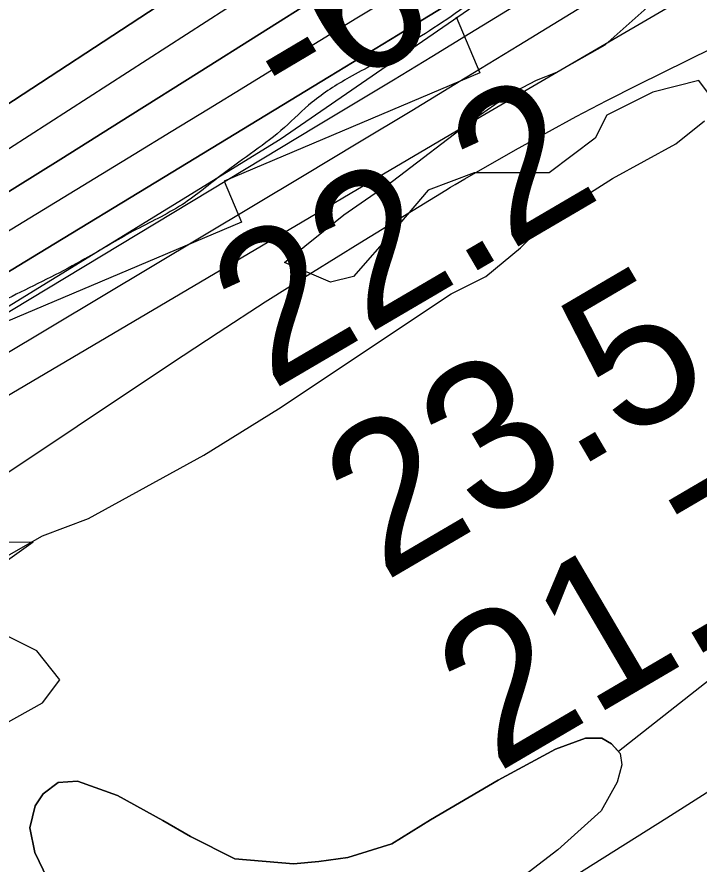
# Model space of a CAD drawing. Extents: x 3445503 to 3483459, y 540493 to 566012.
# Drawn here: x 3475657.9 to 3475965.2, y 550816.6 to 551198.2 of the extents above; entities that cross this region are included whole.
import ezdxf

# ---------------------------------------------------------------- set-up
doc = ezdxf.new("R2010")
doc.units = 0
for name, color, linetype in [('V-CHAN-NAID', 7, 'Continuous'), ('V-GRID-MAJR', 7, 'Continuous'), ('V-LEVE-TOET', 7, 'Continuous'), ('V-RIVR-EDGE', 7, 'Continuous'), ('V-RIVR-RANG', 7, 'Continuous'), ('V-RRAP-FSHR', 7, 'Continuous'), ('V-RRAP-RVMT', 7, 'Continuous'), ('V-SITE-VEGE', 7, 'Continuous'), ('V-TOPO-DPTH', 7, 'Continuous'), ('V-TOPO-MINR', 7, 'Continuous'), ('V-TOPO-SHOR', 7, 'Continuous'), ('V-TOPO-WATR', 7, 'Continuous')]:
    doc.layers.add(name, color=color, linetype=linetype)

msp = doc.modelspace()

# ---------------------------------------------------------------- linework, layer by layer
at = {"layer": 'V-CHAN-NAID'}
msp.add_lwpolyline([(3475588.62, 550962.15), (3475665.11, 550961.61), (3475602.91, 550917.08)], dxfattribs=at)
at = {"layer": 'V-GRID-MAJR'}
msp.add_spline([(3476027.05, 546019.53), (3475994.44, 552078.56), (3475961.83, 558139.52), (3475929.21, 564200.49), (3475929.2, 564202.41)], degree=3, dxfattribs=at)
at = {"layer": 'V-LEVE-TOET'}
msp.add_lwpolyline([(3475832.55, 550763.09), (3475950.73, 550837.38), (3476081.26, 550920.23), (3476145.73, 550961.47), (3476166.43, 550975.89), (3476191.95, 550996.18), (3476215.87, 551015.3), (3476236.98, 551031.3), (3476295.12, 551072.21), (3476372.32, 551120.43), (3476500.03, 551198.97), (3476643.29, 551289.21), (3476761.41, 551357.17), (3476852.91, 551413.16)], dxfattribs=at)
at = {"layer": 'V-RIVR-EDGE'}
msp.add_spline([(3477967.38, 552440.81), (3477956.32, 552434.46), (3477946.92, 552428.23), (3477938.22, 552423.73), (3477929.17, 552419.58), (3477921.16, 552414.39), (3477919.42, 552411.26), (3477918.37, 552407.79), (3477915.23, 552404.32), (3477908.61, 552399.82), (3477903.74, 552398.09), (3477897.83, 552396.02), (3477895.39, 552394.29), (3477890.17, 552392.91), (3477887.39, 552391.18), (3477883.9, 552387.37), (3477874.5, 552380.44), (3477864.4, 552373.86), (3477857.09, 552370.4), (3477852.91, 552366.58), (3477848.38, 552362.77), (3477844.55, 552357.91), (3477836.89, 552356.54), (3477833.41, 552353.07), (3477830.61, 552347.17), (3477822.61, 552342.33), (3477810.07, 552333.32), (3477792.66, 552321.19), (3477781.52, 552316.7), (3477774.9, 552310.81), (3477768.98, 552306.3), (3477763.76, 552302.15), (3477759.93, 552301.46), (3477756.1, 552297.99), (3477741.12, 552286.91), (3477723.71, 552272.7), (3477708.73, 552262.3), (3477698.98, 552255.03), (3477689.59, 552251.92), (3477683.67, 552247.07), (3477677.04, 552240.48), (3477664.16, 552231.82), (3477659.28, 552227.66), (3477652.33, 552225.59), (3477646.06, 552221.44), (3477633.17, 552211.04), (3477593.46, 552180.55), (3477582.32, 552173.27), (3477570.13, 552164.61), (3477532.87, 552138.29), (3477506.06, 552118.54), (3477500.14, 552114.38), (3477492.82, 552109.88), (3477485.86, 552105.03), (3477479.95, 552105.04), (3477473.69, 552102.97), (3477446.18, 552084.62), (3477429.46, 552072.84), (3477413.1, 552061.41), (3477403.34, 552054.13), (3477399.86, 552052.75), (3477395.34, 552051.02), (3477385.95, 552047.57), (3477366.11, 552036.84), (3477295.43, 551995.3), (3477256.09, 551969.67), (3477245.99, 551964.14), (3477236.59, 551956.16), (3477232.41, 551952.7), (3477223.36, 551948.9), (3477210.83, 551941.98), (3477195.51, 551933.32), (3477189.24, 551928.12), (3477182.28, 551923.62), (3477175.66, 551921.2), (3477171.84, 551919.48), (3477168.35, 551916.01), (3477159.65, 551911.51), (3477143.63, 551901.12), (3477124.48, 551889.7), (3477117.87, 551886.24), (3477112.31, 551885.21), (3477107.43, 551883.13), (3477100.82, 551879.67), (3477094.55, 551874.82), (3477091.41, 551870.66), (3477085.15, 551867.55), (3477074.35, 551860.97), (3477058.34, 551853.01), (3477036.06, 551840.2), (3477024.57, 551831.54), (3477014.13, 551825.31), (3477007.52, 551823.24), (3476990.81, 551813.9), (3476960.86, 551794.5), (3476943.45, 551781.68), (3476927.78, 551771.99), (3476905.5, 551758.83), (3476879.04, 551741.86), (3476864.07, 551733.91), (3476854.32, 551727.33), (3476848.05, 551722.82), (3476839.7, 551719.71), (3476833.44, 551719.03), (3476830.31, 551718.35), (3476827.17, 551714.18), (3476822.99, 551711.41), (3476800.37, 551700.34), (3476764.18, 551684.79), (3476719.29, 551666.82), (3476694.59, 551658.19), (3476687.27, 551653), (3476681.71, 551651.62), (3476674.75, 551649.9), (3476665.71, 551648.53), (3476648.67, 551645.79), (3476639.28, 551643.73), (3476627.45, 551639.94), (3476617.01, 551635.44), (3476607.26, 551630.25), (3476595.08, 551624.37), (3476590.56, 551623.34), (3476578.39, 551623.37), (3476574.57, 551622.68), (3476569.69, 551620.61), (3476563.77, 551616.45), (3476559.6, 551613.34), (3476542.56, 551610.94), (3476516.47, 551605.45), (3476500.81, 551600.62), (3476493.86, 551600.29), (3476490.38, 551599.6), (3476484.82, 551597.88), (3476475.77, 551594.77), (3476466.71, 551587.84), (3476459.75, 551583.34), (3476454.18, 551581.61), (3476446.52, 551576.77), (3476440.26, 551571.91), (3476435.03, 551568.1), (3476422.85, 551564.31), (3476402.31, 551551.5), (3476381.42, 551537.64), (3476372.02, 551531.76), (3476359.83, 551524.14), (3476350.77, 551515.47), (3476342.07, 551510.63), (3476327.1, 551501.97), (3476312.48, 551494.01), (3476294.03, 551482.24), (3476278.36, 551473.59), (3476258.52, 551460.43), (3476247.72, 551451.76), (3476240.75, 551444.83), (3476231.34, 551437.9), (3476220.55, 551432.01), (3476209.41, 551425.09), (3476201.75, 551420.24), (3476188.86, 551409.5), (3476180.85, 551401.87), (3476169.01, 551395.29), (3476157.87, 551386.28), (3476151.59, 551379.69), (3476140.81, 551375.2), (3476129.66, 551366.54), (3476121.64, 551357.17), (3476113.97, 551349.54), (3476103.18, 551342.96), (3476089.96, 551336.74), (3476064.21, 551328.81), (3476038.81, 551317.75), (3476021.05, 551308.06), (3476001.91, 551296.28), (3475987.97, 551285.89), (3475980.31, 551280), (3475968.83, 551275.51), (3475961.87, 551272.74), (3475958.38, 551268.23), (3475953.5, 551261.29), (3475933.66, 551252.65), (3475913.82, 551241.92), (3475899.54, 551232.57), (3475888.4, 551224.26), (3475872.03, 551212.13), (3475859.14, 551202.43), (3475843.82, 551192.04), (3475828.85, 551182.69), (3475807.62, 551170.92), (3475790.9, 551159.84), (3475778.36, 551148.4), (3475750.85, 551127.61), (3475732.39, 551113.75), (3475710.11, 551101.64), (3475688.52, 551089.18), (3475657.55, 551073.26), (3475627.61, 551057.69), (3475610.21, 551048), (3475592.8, 551039.35), (3475578.88, 551033.83), (3475567.76, 551033.16), (3475559.41, 551030.74), (3475547.22, 551022.78), (3475531.19, 551007.87), (3475514.13, 550995.05), (3475489.76, 550979.81), (3475462.25, 550961.81), (3475436.83, 550945.88), (3475412.11, 550930.3), (3475404.1, 550924.75), (3475394.36, 550919.91), (3475383.57, 550914.03), (3475369.99, 550906.41), (3475361.28, 550899.48), (3475348.76, 550895.34), (3475341.1, 550891.54), (3475331.35, 550883.91), (3475319.51, 550875.25), (3475304.18, 550864.51), (3475282.26, 550854.49), (3475261.03, 550843.76), (3475243.97, 550835.81), (3475209.51, 550818.51), (3475176.09, 550796), (3475149.62, 550777.64), (3475114.79, 550750.61), (3475097.38, 550737.79), (3475087.61, 550726.34), (3475078.2, 550715.94), (3475072.97, 550709), (3475070.53, 550706.57), (3475067.05, 550705.54), (3475062.18, 550704.16), (3475055.22, 550700.35), (3475048.25, 550694.46), (3475043.37, 550686.47), (3475033.26, 550677.81), (3475023.51, 550668.1), (3475018.97, 550662.55), (3475016.53, 550657.69), (3475015.13, 550654.21), (3475012.34, 550650.75), (3475004.68, 550644.85), (3475000.49, 550640), (3474998.05, 550636.53), (3474987.95, 550627.17), (3474974.7, 550613.64), (3474958.33, 550599.43), (3474946.49, 550590.77), (3474937.43, 550583.49), (3474926.29, 550574.48), (3474912.7, 550563.39), (3474895.64, 550553.35), (3474877.89, 550543.31), (3474859.78, 550532.23), (3474849.69, 550527.04), (3474846.2, 550523.23), (3474838.55, 550519.42), (3474826.02, 550512.85), (3474803.4, 550503.52), (3474763.73, 550488.32), (3474757.46, 550484.51), (3474754.33, 550483.13), (3474743.2, 550479.33), (3474732.06, 550474.49), (3474701.44, 550462.4), (3474681.26, 550456.19), (3474669.43, 550452.05), (3474656.21, 550445.83), (3474651.33, 550441.67), (3474649.58, 550437.85), (3474646.43, 550428.47), (3474639.47, 550427.79), (3474629.04, 550425.04), (3474622.08, 550424.36), (3474617.22, 550424.37), (3474614.08, 550422.64), (3474611.3, 550419.87), (3474606.42, 550417.1), (3474599.82, 550416.77), (3474592.51, 550415.05), (3474584.16, 550412.63), (3474580.68, 550409.86), (3474579.98, 550407.08), (3474579.27, 550402.22), (3474577.52, 550398.74), (3474572.3, 550395.28), (3474569.53, 550397.72), (3474568.84, 550399.46), (3474566.4, 550398.42), (3474565, 550396.34), (3474560.83, 550396.35), (3474558.05, 550394.62), (3474557.35, 550393.93), (3474552.82, 550390.46), (3474550.03, 550386.3), (3474547.24, 550382.48), (3474544.46, 550381.1), (3474541.68, 550382.49), (3474539.94, 550382.15), (3474539.24, 550379.72), (3474537.48, 550373.47), (3474536.43, 550368.95), (3474533.64, 550364.79), (3474528.77, 550363.06), (3474524.94, 550362.72), (3474521.13, 550367.25), (3474518.35, 550367.95), (3474514.87, 550365.87), (3474513.47, 550363.79), (3474515.54, 550355.79), (3474514.14, 550350.93), (3474510.65, 550345.03), (3474504.72, 550337.39), (3474501.59, 550337.05), (3474494.98, 550337.07), (3474490.12, 550336.73), (3474486.29, 550336.74), (3474483.5, 550334.67), (3474481.76, 550332.58), (3474479.67, 550329.46), (3474476.19, 550328.08), (3474468.89, 550327.05), (3474462.63, 550327.42), (3474450.81, 550326.75), (3474441.42, 550325.73), (3474433.07, 550323.32), (3474424.37, 550320.56), (3474416.37, 550316.75), (3474412.18, 550311.55), (3474406.96, 550307.39), (3474397.21, 550301.85), (3474392, 550301.52), (3474386.09, 550302.58), (3474381.57, 550303.28), (3474374.97, 550303.3), (3474367.31, 550301.23), (3474361.4, 550298.47), (3474352.69, 550292.93), (3474347.12, 550290.85), (3474344.69, 550291.9), (3474343.66, 550293.64), (3474340.87, 550293.65), (3474339.48, 550290.18), (3474332.17, 550288.8), (3474327.3, 550287.43), (3474316.87, 550285.71), (3474310.61, 550284.69), (3474304.35, 550286.09), (3474293.23, 550286.12), (3474261.93, 550282.03), (3474232.37, 550274.1), (3474219.84, 550269.96), (3474206.62, 550267.56), (3474200.71, 550264.8), (3474193.4, 550260.99), (3474172.52, 550254.09), (3474156.87, 550248.91), (3474145.38, 550244.77), (3474138.08, 550243.05), (3474131.48, 550243.07), (3474123.82, 550240.65), (3474116.86, 550237.89), (3474100.52, 550235.15), (3474090.09, 550234.82), (3474081.39, 550233.8), (3474068.17, 550230.01), (3474051.48, 550225.53), (3474039.3, 550220), (3474031.3, 550218.98), (3474029.56, 550217.59), (3474028.85, 550213.42), (3474027.11, 550213.77), (3474025.04, 550217.6), (3474021.91, 550218.31), (3474017.04, 550215.54), (3474014.6, 550214.85), (3474009.39, 550215.21), (3474003.13, 550213.49), (3473996.17, 550213.5), (3473986.44, 550212.83), (3473971.48, 550209.39), (3473947.82, 550201.11), (3473928, 550196.99), (3473915.48, 550196.67), (3473910.96, 550195.29), (3473900.52, 550191.14), (3473896.34, 550188.03), (3473890.08, 550187.69), (3473880.69, 550185.98), (3473877.56, 550183.9), (3473876.16, 550180.78), (3473870.94, 550177.66), (3473863.29, 550176.29), (3473852.85, 550174.23), (3473846.58, 550170.07), (3473843.45, 550166.6), (3473829.89, 550165.94), (3473817.36, 550162.5), (3473797.2, 550162.89), (3473790.94, 550160.48), (3473774.24, 550153.56), (3473761.37, 550150.47), (3473751.28, 550148.75), (3473741.55, 550149.13), (3473732.16, 550148.45), (3473721.73, 550147.78), (3473708.51, 550145.38), (3473703.99, 550142.27), (3473699.8, 550137.76), (3473693.19, 550136.04), (3473684.5, 550136.06), (3473676.51, 550136.77), (3473667.81, 550135.06), (3473650.41, 550127.45), (3473634.41, 550121.23), (3473613.53, 550111.55), (3473599.6, 550103.24), (3473599.59, 550100.81), (3473599.58, 550095.59), (3473597.49, 550095.25), (3473595.76, 550095.26), (3473589.51, 550099.79), (3473582.56, 550101.89), (3473571.09, 550100.18), (3473560.3, 550096.73), (3473548.81, 550088.07), (3473541.49, 550082.18), (3473536.97, 550079.76), (3473530.71, 550079.08), (3473522.38, 550084.31), (3473518.56, 550085.71), (3473509.87, 550085.39), (3473487.61, 550081.62), (3473463.96, 550077.16), (3473450.75, 550076.15), (3473424.33, 550076.56), (3473415.29, 550076.93), (3473413.2, 550075.2), (3473411.11, 550073.12), (3473410.04, 550064.08), (3473387.1, 550062.05), (3473385.36, 550062.06), (3473385.03, 550070.05), (3473384.34, 550071.1), (3473381.21, 550072.15), (3473364.17, 550070.45), (3473359.3, 550067.68), (3473346.09, 550067.72), (3473344.35, 550066.33), (3473345.02, 550059.03), (3473343.63, 550057.64), (3473340.51, 550060.08), (3473338.08, 550063.91), (3473333.22, 550063.58), (3473315.82, 550059.45), (3473309.91, 550055.99), (3473306.77, 550053.21), (3473302.25, 550053.57), (3473296.7, 550055.67), (3473292.87, 550055.68), (3473289.74, 550052.56), (3473286.6, 550050.48), (3473283.13, 550051.88), (3473279.31, 550052.93), (3473267.48, 550050.53)], degree=3, dxfattribs=at)
at = {"layer": 'V-RRAP-FSHR'}
msp.add_lwpolyline([(3479130.97, 553082.4), (3478816.88, 552888.6), (3478576.85, 552763.2), (3478449.31, 552707.95), (3478289.82, 552621.36), (3478136.85, 552538.51), (3478008.2, 552474.97), (3477863.94, 552377.39), (3477688.91, 552251.16), (3477457.69, 552085.96), (3477224.47, 551942.41), (3476936.08, 551774.99), (3476793.75, 551715.65), (3476544.51, 551605.22), (3476233.51, 551453.81), (3476127.01, 551390.08), (3475971.28, 551277.25), (3475776.4, 551142.97), (3475474.37, 550957.36), (3475375.89, 550912.96), (3475167.4, 550795.54), (3475098.07, 550737.65), (3475020.52, 550657.76), (3474949.56, 550594.01)], dxfattribs=at)
at = {"layer": 'V-RRAP-RVMT'}
for p, q in [((3475855.8, 551198.22), (3475866.4, 551172.99)), ((3475866.4, 551172.99), (3475751.29, 551124.27)), ((3475751.29, 551124.27), (3475759.01, 551105.75)), ((3475759.01, 551105.75), (3475644.33, 551057.29))]:
    msp.add_line(p, q, dxfattribs=at)
at = {"layer": 'V-SITE-VEGE'}
for points in [[(3475972.87, 551159.15), (3475965.09, 551169.53), (3475944.34, 551164.33), (3475923.59, 551153.96), (3475918.4, 551143.57), (3475908.03, 551135.79), (3475897.65, 551128), (3475863.93, 551128), (3475843.18, 551120.21), (3475827.62, 551102.05), (3475809.46, 551081.29), (3475799.09, 551078.69), (3475778.43, 551087.52), (3475805.11, 551109.02), (3475827.01, 551124.22), (3475863.28, 551151.92), (3475879.61, 551163.22), (3475891.94, 551169.81), (3475901.07, 551173.28), (3475922.94, 551185.7), (3475944.49, 551204.86), (3475957.26, 551215.8), (3475973.61, 551229.07)], [(3475622.71, 550889.25), (3475646.06, 550876.27), (3475669.4, 550889.25), (3475677.18, 550899.63), (3475666.81, 550912.6), (3475651.24, 550920.39), (3475640.87, 550930.77), (3475651.24, 550954.13), (3475669.4, 550964.51), (3475690.15, 550972.29), (3475742.02, 551000.84), (3475775.74, 551021.6), (3475791.31, 551031.98), (3475830.21, 551057.93), (3475853.56, 551073.5), (3475869.12, 551081.29), (3475884.68, 551094.27), (3475897.65, 551107.24), (3475926.18, 551125.41), (3475954.71, 551140.98), (3475967.68, 551151.36)], [(3475981.74, 550908.91), (3475928.94, 550867.25), (3475925.78, 550870.8), (3475921.47, 550873.21), (3475913.98, 550873.29), (3475900.52, 550868.3), (3475874.75, 550854.37), (3475844.21, 550836.55), (3475826.75, 550825.69), (3475806.98, 550819.59), (3475793.95, 550817.75), (3475782.5, 550816.69), (3475756.11, 550818.93), (3475736.11, 550829), (3475723.57, 550836.22), (3475703.19, 550847.47), (3475685.12, 550853.97), (3475676.44, 550853.27), (3475669.68, 550848.21), (3475666.08, 550842.73), (3475663.61, 550832.9), (3475665.86, 550821.84), (3475671.65, 550809.95)]]:
    msp.add_lwpolyline(points, dxfattribs=at)
at = {"layer": 'V-TOPO-DPTH'}
for points in [[(3476446.64, 551642.97), (3475823.09, 551267.84), (3475803.49, 551255.9), (3475783.98, 551243.81), (3475764.61, 551231.49), (3475745.33, 551219.03), (3475341.22, 550954.46), (3475322, 550941.94), (3475302.73, 550929.47), (3475283.41, 550917.11), (3475264.05, 550904.8), (3475230.24, 550883.42), (3475227.74, 550881.86), (3475225.24, 550880.31), (3475222.71, 550878.79), (3475220.18, 550877.28), (3475189.68, 550859.3), (3475171.85, 550848.88), (3475153.97, 550838.55), (3475136.01, 550828.36), (3475118, 550818.25), (3474610.42, 550536.05), (3473773.74, 550257.36), (3472893.34, 550067.65)], [(3472893.34, 550067.65), (3473773.74, 550257.36), (3474610.42, 550536.05), (3475118, 550818.25), (3475136.01, 550828.36), (3475153.97, 550838.55), (3475171.85, 550848.88), (3475189.68, 550859.3), (3475220.18, 550877.28), (3475222.71, 550878.79), (3475225.24, 550880.31), (3475227.74, 550881.86), (3475230.24, 550883.42), (3475264.05, 550904.8), (3475283.41, 550917.11), (3475302.73, 550929.47), (3475322, 550941.94), (3475341.22, 550954.46), (3475745.33, 551219.03), (3475764.61, 551231.49), (3475783.98, 551243.81), (3475803.49, 551255.9), (3475823.09, 551267.84), (3476446.64, 551642.97)], [(3475261.45, 550876.42), (3475615.14, 551095.28), (3475646.43, 551114.7), (3475677.68, 551134.18), (3475708.87, 551153.76), (3475740.03, 551173.39), (3475794.33, 551207.71), (3475798.31, 551210.22), (3475802.3, 551212.71), (3475806.31, 551215.19), (3475810.31, 551217.66), (3475883.37, 551262.43), (3475923.96, 551287.19), (3475964.63, 551311.83), (3476005.39, 551336.3), (3476046.23, 551360.66), (3476472.82, 551613.86)], [(3476472.82, 551613.86), (3476046.23, 551360.66), (3476005.39, 551336.3), (3475964.63, 551311.83), (3475923.96, 551287.19), (3475883.37, 551262.43), (3475810.31, 551217.66), (3475806.31, 551215.19), (3475802.3, 551212.71), (3475798.31, 551210.22), (3475794.33, 551207.71), (3475740.03, 551173.39), (3475708.87, 551153.76), (3475677.68, 551134.18), (3475646.43, 551114.7), (3475615.14, 551095.28), (3475261.45, 550876.42)], [(3475296.56, 550868.11), (3475522.49, 551004.03), (3475572.04, 551033.88), (3475621.55, 551063.78), (3475671.02, 551093.76), (3475720.47, 551123.77), (3475798.73, 551171.37), (3475809.02, 551177.63), (3475819.3, 551183.89), (3475829.59, 551190.15), (3475839.87, 551196.42), (3475972.4, 551277.21), (3476048.99, 551323.8), (3476125.64, 551370.29), (3476202.38, 551416.63), (3476279.18, 551462.88), (3476513.5, 551603.66)], [(3476513.5, 551603.66), (3476279.18, 551462.88), (3476202.38, 551416.63), (3476125.64, 551370.29), (3476048.99, 551323.8), (3475972.4, 551277.21), (3475839.87, 551196.42), (3475829.59, 551190.15), (3475819.3, 551183.89), (3475809.02, 551177.63), (3475798.73, 551171.37), (3475720.47, 551123.77), (3475671.02, 551093.76), (3475621.55, 551063.78), (3475572.04, 551033.88), (3475522.49, 551004.03), (3475296.56, 550868.11)], [(3475366.94, 550875.72), (3475400.26, 550895.52), (3475433.56, 550915.36), (3475466.84, 550935.23), (3475787.27, 551126.9), (3475811.51, 551141.45), (3475835.73, 551156.05), (3475859.89, 551170.72), (3475884.03, 551185.44), (3476527.83, 551579.4)]]:
    msp.add_lwpolyline(points, dxfattribs=at)
at = {"layer": 'V-TOPO-MINR'}
for points in [[(3472893.34, 550067.65), (3473773.74, 550257.36), (3474610.42, 550536.05), (3475118, 550818.25), (3475136.01, 550828.36), (3475153.97, 550838.55), (3475171.85, 550848.88), (3475189.68, 550859.3), (3475220.18, 550877.28), (3475222.71, 550878.79), (3475225.24, 550880.31), (3475227.74, 550881.86), (3475230.24, 550883.42), (3475264.05, 550904.8), (3475283.41, 550917.11), (3475302.73, 550929.47), (3475322, 550941.94), (3475341.22, 550954.46), (3475745.33, 551219.03), (3475764.61, 551231.49), (3475783.98, 551243.81), (3475803.49, 551255.9), (3475823.09, 551267.84), (3476446.64, 551642.97)], [(3475261.45, 550876.42), (3475615.14, 551095.28), (3475646.43, 551114.7), (3475677.68, 551134.18), (3475708.87, 551153.76), (3475740.03, 551173.39), (3475794.33, 551207.71), (3475798.31, 551210.22), (3475802.3, 551212.71), (3475806.31, 551215.19), (3475810.31, 551217.66), (3475883.37, 551262.43), (3475923.96, 551287.19), (3475964.63, 551311.83), (3476005.39, 551336.3), (3476046.23, 551360.66), (3476472.82, 551613.86)], [(3475278.1, 550872.53), (3475710.67, 551136.38), (3475727.41, 551146.61), (3475744.15, 551156.84), (3475760.89, 551167.08), (3475777.61, 551177.34), (3475794.34, 551187.59), (3475811.08, 551197.83), (3475827.83, 551208.05), (3475844.59, 551218.26), (3475861.68, 551228.66), (3475887.01, 551244.04), (3475912.35, 551259.38), (3475937.73, 551274.68), (3475963.12, 551289.94), (3476494.13, 551608.43)], [(3475383.19, 550902.83), (3475445.32, 550939.92), (3475507.4, 550977.08), (3475569.44, 551014.33), (3475631.43, 551051.64), (3475793.03, 551149.09), (3475810.28, 551159.51), (3475827.52, 551169.95), (3475844.75, 551180.43), (3475861.96, 551190.92), (3476227.48, 551414.18), (3476280.45, 551446.46), (3476333.46, 551478.67), (3476386.53, 551510.77), (3476439.64, 551542.81), (3476532.85, 551598.9)], [(3475352, 550946.48), (3475412.25, 550984.37), (3475472.4, 551022.42), (3475532.4, 551060.7), (3475592.3, 551099.13), (3475769.76, 551213.47), (3475781.42, 551220.92), (3475793.12, 551228.3), (3475804.87, 551235.58), (3475816.67, 551242.81), (3476092.46, 551410.17), (3476162.32, 551452.3), (3476232.33, 551494.18), (3476302.57, 551535.69), (3476372.96, 551576.94)], [(3475366.94, 550875.72), (3475400.26, 550895.52), (3475433.56, 550915.36), (3475466.84, 550935.23), (3475787.27, 551126.9), (3475811.51, 551141.45), (3475835.73, 551156.05), (3475859.89, 551170.72), (3475884.03, 551185.44), (3476527.83, 551579.4)], [(3475298.89, 550818.35), (3475822.95, 551127.5), (3475833.94, 551133.98), (3475844.93, 551140.44), (3475855.93, 551146.9), (3475866.94, 551153.35), (3476003.07, 551233.04), (3476082.39, 551278.92), (3476162.01, 551324.23), (3476242.11, 551368.71), (3476322.52, 551412.64), (3476535.44, 551527.5), (3476557.63, 551539.43), (3476579.84, 551551.33), (3476602.08, 551563.16), (3476624.34, 551574.95)], [(3475345.75, 550787.31), (3475727.51, 551042.25), (3475748.54, 551056.11), (3475769.67, 551069.8), (3475790.97, 551083.23), (3475812.38, 551096.49), (3475851.14, 551120.17), (3475853.26, 551121.46), (3475855.38, 551122.72), (3475859.66, 551125.22), (3475882.49, 551138.28), (3475896.11, 551145.92), (3475909.83, 551153.39), (3475923.68, 551160.61), (3475937.62, 551167.66), (3476140.93, 551268.18), (3476181.63, 551287.17), (3476222.82, 551304.92), (3476264.77, 551320.82), (3476307.21, 551335.47)]]:
    msp.add_lwpolyline(points, dxfattribs=at)
at = {"layer": 'V-TOPO-SHOR'}
msp.add_lwpolyline([(3475671.65, 550809.95), (3475665.86, 550821.84), (3475663.61, 550832.9), (3475666.08, 550842.73), (3475669.68, 550848.21), (3475676.44, 550853.27), (3475685.12, 550853.97), (3475703.19, 550847.47), (3475723.57, 550836.22), (3475736.11, 550829), (3475756.11, 550818.93), (3475782.5, 550816.69), (3475793.95, 550817.75), (3475806.98, 550819.59), (3475826.75, 550825.69), (3475844.21, 550836.55), (3475874.75, 550854.37), (3475900.52, 550868.3), (3475913.98, 550873.29), (3475921.47, 550873.21), (3475925.78, 550870.8), (3475929.68, 550866.42), (3475930.41, 550861.29), (3475928.36, 550853.42), (3475921.13, 550840.49), (3475901.63, 550822.95), (3475875.8, 550803.11)], dxfattribs=at)
at = {"layer": 'V-TOPO-WATR'}
msp.add_lwpolyline([(3475296.56, 550868.11), (3475522.49, 551004.03), (3475572.04, 551033.88), (3475621.55, 551063.78), (3475671.02, 551093.76), (3475720.47, 551123.77), (3475798.73, 551171.37), (3475809.02, 551177.63), (3475819.3, 551183.89), (3475829.59, 551190.15), (3475839.87, 551196.42), (3475972.4, 551277.21), (3476048.99, 551323.8), (3476125.64, 551370.29), (3476202.38, 551416.63), (3476279.18, 551462.88), (3476513.5, 551603.66)], dxfattribs=at)

# ---------------------------------------------------------------- texts
at = {"layer": 'V-RIVR-RANG'}
for s, rotation, p in [('-6', 30.6735, (3475781.74, 551150.65)), ('22.2', 30.3883, (3475772.43, 551029.55)), ('23.5', 30.3883, (3475823.23, 550943.41)), ('21.7', 30.3883, (3475874.03, 550857.28))]:
    msp.add_text(s, height=67, rotation=rotation, dxfattribs=at).set_placement(p)

doc.saveas('drawing.dxf')
